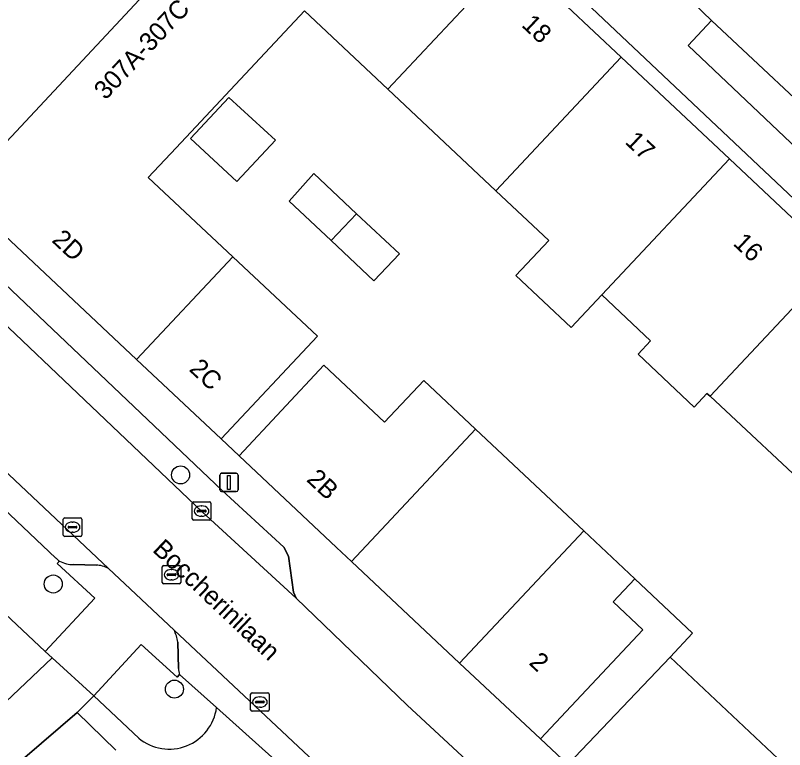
# Model space of a CAD drawing. Extents: x 159039 to 160102, y 381214 to 382524.
# Drawn here: x 159425.56 to 159467.3, y 381554.43 to 381594.25 of the extents above; entities that cross this region are included whole.
import ezdxf

# ---------------------------------------------------------------- set-up
doc = ezdxf.new("R2010")
doc.units = 0
for name, color, linetype in [('IMGEO_Boom', 7, 'Continuous'), ('IMGEO_Erf', 7, 'Continuous'), ('IMGEO_Groenvoorziening', 7, 'Continuous'), ('IMGEO_Kolk', 7, 'Continuous'), ('IMGEO_Lichtmast', 7, 'Continuous'), ('IMGEO_Openbare_ruimte_label', 7, 'Continuous'), ('IMGEO_Pand', 7, 'Continuous'), ('IMGEO_Pand_nummerreeks', 7, 'Continuous'), ('IMGEO_Pand_vergunning_verleend', 7, 'Continuous'), ('IMGEO_Parkeervlak_open', 7, 'Continuous'), ('IMGEO_Rijbaan_lokaal_open', 7, 'Continuous'), ('IMGEO_Rioolput', 7, 'Continuous'), ('IMGEO_Voetpad_open', 7, 'Continuous')]:
    doc.layers.add(name, color=color, linetype=linetype)

msp = doc.modelspace()

# ---------------------------------------------------------------- linework, layer by layer
at = {"layer": 'IMGEO_Boom'}
for centre in [(159434.524, 381569.332), (159427.616, 381563.413), (159434.192, 381557.71)]:
    msp.add_circle(centre, 0.489, dxfattribs=at)
at = {"layer": 'IMGEO_Erf'}
for points in [[(159492.689, 381560.816), (159451.02, 381600.164), (159442.807, 381608.091), (159417.572, 381589.129), (159422.487, 381584.653), (159437.43, 381600.625), (159438.757, 381599.344), (159438.795, 381599.385), (159441.715, 381602.495), (159443.023, 381601.267), (159444.183, 381602.502), (159445.162, 381601.583), (159446.596, 381603.11), (159452.574, 381597.495), (159458.441, 381591.985), (159464.308, 381586.475), (159470.174, 381580.964)], [(159469.146, 381568.111), (159463.254, 381573.596), (159463.088, 381573.75), (159462.396, 381573.013), (159459.346, 381575.878), (159460.031, 381576.607), (159457.379, 381579.098), (159455.71, 381577.321), (159452.711, 381580.138), (159454.508, 381582.051), (159451.64, 381584.745), (159445.774, 381590.255), (159441.258, 381594.496), (159434.282, 381587.068), (159432.769, 381585.457), (159437.359, 381581.156), (159441.948, 381576.855), (159436.723, 381571.281), (159437.699, 381570.364), (159442.3, 381575.28), (159445.595, 381572.184), (159447.721, 381574.446), (159450.531, 381571.807), (159456.398, 381566.296), (159459.17, 381563.692), (159462.3, 381560.753), (159461.092, 381559.448), (159466.931, 381553.956)], [(159431.017, 381554.403), (159428.908, 381556.436), (159413.662, 381543.353), (159414.592, 381542.483), (159417.701, 381545.804), (159422.847, 381540.986), (159421.582, 381539.635), (159424.635, 381536.778), (159422.792, 381534.808), (159423.854, 381533.814), (159424.741, 381532.984), (159426.584, 381534.954), (159429.747, 381531.994), (159432.757, 381529.177), (159430.913, 381527.208), (159432.068, 381526.127)]]:
    msp.add_lwpolyline(points, dxfattribs=at)
at = {"layer": 'IMGEO_Groenvoorziening'}
msp.add_lwpolyline([(159463.335, 381593.97), (159462.071, 381592.617), (159469.037, 381586.026), (159470.365, 381587.393)], close=True, dxfattribs=at)
for points in [[(159427.765, 381564.814), (159419.911, 381572.241)], [(159417.299, 381569.029), (159427.18, 381559.761), (159429.878, 381562.638), (159427.834, 381564.527), (159427.959, 381564.66)], [(159434.475, 381558.498), (159434.346, 381558.364), (159432.38, 381560.138), (159429.817, 381557.352), (159432.255, 381555.05)], [(159436.479, 381556.709), (159434.475, 381558.498)]]:
    msp.add_lwpolyline(points, dxfattribs=at)
for centre, radius, start, end in [((159428.605, 381565.673), 1.201, 225.6376, 237.4762), ((159433.904, 381557.059), 2.599, 230.6308, 352.2546)]:
    msp.add_arc(centre, radius, start, end, dxfattribs=at)
at = {"layer": 'IMGEO_Kolk'}
for p, q in [((159435.162, 381566.943), (159435.162, 381567.795)), ((159435.237, 381567.869), (159436.089, 381567.869)), ((159435.65, 381567.649), (159435.675, 381567.649)), ((159436.163, 381567.795), (159436.163, 381566.943)), ((159435.421, 381567.363), (159435.421, 381567.375)), ((159435.859, 381567.326), (159435.461, 381567.326)), ((159435.464, 381567.412), (159435.862, 381567.412)), ((159435.905, 381567.375), (159435.905, 381567.363)), ((159428.161, 381566.07), (159428.161, 381566.922)), ((159428.236, 381566.996), (159429.088, 381566.996)), ((159428.649, 381566.776), (159428.674, 381566.776)), ((159429.162, 381566.922), (159429.162, 381566.07)), ((159436.089, 381566.869), (159435.237, 381566.869)), ((159435.673, 381567.089), (159435.648, 381567.089)), ((159428.42, 381566.49), (159428.42, 381566.502)), ((159428.858, 381566.453), (159428.46, 381566.453)), ((159428.463, 381566.539), (159428.861, 381566.539)), ((159428.904, 381566.502), (159428.904, 381566.49)), ((159429.088, 381565.996), (159428.236, 381565.996)), ((159428.672, 381566.216), (159428.647, 381566.216)), ((159438.402, 381557.513), (159439.254, 381557.513)), ((159438.327, 381556.587), (159438.327, 381557.439)), ((159438.815, 381557.293), (159438.84, 381557.293)), ((159439.328, 381557.439), (159439.328, 381556.587)), ((159438.586, 381557.007), (159438.586, 381557.019)), ((159439.024, 381556.97), (159438.626, 381556.97)), ((159438.629, 381557.056), (159439.027, 381557.056)), ((159438.838, 381556.733), (159438.813, 381556.733)), ((159439.07, 381557.019), (159439.07, 381557.007)), ((159439.254, 381556.513), (159438.402, 381556.513))]:
    msp.add_line(p, q, dxfattribs=at)
for points in [[(159435.162, 381566.943), (159435.162, 381567.795)], [(159435.237, 381567.869), (159436.089, 381567.869)], [(159436.163, 381567.795), (159436.163, 381566.943)], [(159428.161, 381566.07), (159428.161, 381566.922)], [(159428.236, 381566.996), (159429.088, 381566.996)], [(159429.162, 381566.922), (159429.162, 381566.07)], [(159436.089, 381566.869), (159435.237, 381566.869)], [(159429.088, 381565.996), (159428.236, 381565.996)], [(159438.402, 381557.513), (159439.254, 381557.513)], [(159438.327, 381556.587), (159438.327, 381557.439)], [(159439.328, 381557.439), (159439.328, 381556.587)], [(159439.254, 381556.513), (159438.402, 381556.513)]]:
    msp.add_lwpolyline(points, dxfattribs=at)
for centre, radius, start, end in [((159435.239, 381567.793), 0.0765, 91.552, 178.448), ((159435.239, 381567.793), 0.0765, 91.552, 178.448), ((159436.087, 381567.793), 0.0765, 1.552, 88.448), ((159436.087, 381567.793), 0.0765, 1.552, 88.448), ((159435.461, 381567.372), 0.0403, 85.8775, 175.7526), ((159435.458, 381567.362), 0.0366, 178.938, 274.7102), ((159435.862, 381567.369), 0.043, 264.8664, 352.4533), ((159435.866, 381567.374), 0.0386, 1.7309, 96.639), ((159428.238, 381566.92), 0.0765, 91.552, 178.448), ((159428.238, 381566.92), 0.0765, 91.552, 178.448), ((159429.086, 381566.92), 0.0765, 1.552, 88.448), ((159429.086, 381566.92), 0.0765, 1.552, 88.448), ((159435.239, 381566.945), 0.0765, 181.552, 268.448), ((159435.239, 381566.945), 0.0765, 181.552, 268.448), ((159436.087, 381566.945), 0.0765, 271.552, 358.448), ((159436.087, 381566.945), 0.0765, 271.552, 358.448), ((159428.46, 381566.499), 0.0403, 85.8775, 175.7526), ((159428.457, 381566.489), 0.0366, 178.938, 274.7102), ((159428.861, 381566.496), 0.043, 264.8664, 352.4533), ((159428.865, 381566.501), 0.0386, 1.7309, 96.639), ((159428.238, 381566.072), 0.0765, 181.552, 268.448), ((159428.238, 381566.072), 0.0765, 181.552, 268.448), ((159429.086, 381566.072), 0.0765, 271.552, 358.448), ((159429.086, 381566.072), 0.0765, 271.552, 358.448), ((159438.404, 381557.437), 0.0765, 91.552, 178.448), ((159438.404, 381557.437), 0.0765, 91.552, 178.448), ((159439.252, 381557.437), 0.0765, 1.552, 88.448), ((159439.252, 381557.437), 0.0765, 1.552, 88.448), ((159438.626, 381557.016), 0.0403, 85.8775, 175.7526), ((159438.623, 381557.006), 0.0366, 178.938, 274.7102), ((159439.027, 381557.013), 0.043, 264.8664, 352.4533), ((159439.031, 381557.018), 0.0386, 1.7309, 96.639), ((159438.404, 381556.589), 0.0765, 181.552, 268.448), ((159438.404, 381556.589), 0.0765, 181.552, 268.448), ((159439.252, 381556.589), 0.0765, 271.552, 358.448), ((159439.252, 381556.589), 0.0765, 271.552, 358.448)]:
    msp.add_arc(centre, radius, start, end, dxfattribs=at)
for centre, major_axis, ratio, start_param, end_param in [((159435.649, 381567.369), (-0.387, 0.002), 0.722429, 4.712389, 7.853982), ((159435.674, 381567.369), (-0.39, 0.002), 0.717154, 1.570796, 4.712389), ((159428.648, 381566.496), (-0.387, 0.002), 0.722429, 4.712389, 7.853982), ((159428.673, 381566.496), (-0.39, 0.002), 0.717154, 1.570796, 4.712389), ((159438.814, 381557.013), (-0.387, 0.002), 0.722429, 4.712389, 7.853982), ((159438.839, 381557.013), (-0.39, 0.002), 0.717154, 1.570796, 4.712389)]:
    msp.add_ellipse(centre, major_axis=major_axis, ratio=ratio, start_param=start_param, end_param=end_param, dxfattribs=at)
at = {"layer": 'IMGEO_Lichtmast'}
for p, q in [((159436.653, 381568.523), (159436.653, 381569.323)), ((159436.653, 381569.323), (159436.653, 381568.523)), ((159436.753, 381569.423), (159437.543, 381569.423)), ((159437.543, 381569.423), (159436.753, 381569.423)), ((159437.643, 381569.323), (159437.643, 381568.523)), ((159437.643, 381568.523), (159437.643, 381569.323)), ((159437.543, 381568.423), (159436.753, 381568.423)), ((159436.753, 381568.423), (159437.543, 381568.423))]:
    msp.add_line(p, q, dxfattribs=at)
msp.add_lwpolyline([(159437.073, 381569.298), (159437.223, 381569.298), (159437.223, 381568.548), (159437.073, 381568.548), (159437.073, 381569.298)], dxfattribs=at)
for centre, start, end in [((159436.753, 381569.323), 90, 180), ((159436.753, 381569.323), 90, 180), ((159437.543, 381569.323), 0, 90), ((159437.543, 381569.323), 360, 90), ((159436.753, 381568.523), 180, 270), ((159436.753, 381568.523), 180, 270), ((159437.543, 381568.523), 270, 0), ((159437.543, 381568.523), 270, 0)]:
    msp.add_arc(centre, 0.1, start, end, dxfattribs=at)
at = {"layer": 'IMGEO_Pand'}
for points in [[(159441.258, 381594.496), (159445.774, 381590.255), (159452.574, 381597.495), (159446.596, 381603.11), (159445.162, 381601.583), (159444.183, 381602.502), (159443.023, 381601.267), (159441.715, 381602.495), (159438.795, 381599.385), (159438.757, 381599.344), (159437.43, 381600.625), (159422.487, 381584.653), (159432.139, 381575.587), (159437.359, 381581.156), (159432.769, 381585.457), (159434.282, 381587.068)], [(159458.441, 381591.985), (159452.574, 381597.495), (159445.774, 381590.255), (159451.64, 381584.745)], [(159464.308, 381586.475), (159458.441, 381591.985), (159451.64, 381584.745), (159454.508, 381582.051), (159452.711, 381580.138), (159455.71, 381577.321), (159457.379, 381579.098)], [(159463.254, 381573.596), (159470.174, 381580.964), (159464.308, 381586.475), (159457.379, 381579.098), (159460.031, 381576.607), (159459.346, 381575.878), (159462.396, 381573.013), (159463.088, 381573.75)], [(159441.948, 381576.855), (159437.359, 381581.156), (159432.139, 381575.587), (159436.723, 381571.281)], [(159463.254, 381573.596), (159469.146, 381568.111), (159476.042, 381575.453), (159470.174, 381580.964)], [(159450.531, 381571.807), (159447.721, 381574.446), (159445.595, 381572.184), (159442.3, 381575.28), (159437.699, 381570.364), (159442.982, 381565.402), (159443.797, 381564.638)], [(159450.531, 381571.807), (159443.797, 381564.638), (159449.664, 381559.127), (159456.398, 381566.296)], [(159449.664, 381559.127), (159454.05, 381555.008), (159459.61, 381560.928), (159457.997, 381562.443), (159459.17, 381563.692), (159456.398, 381566.296)], [(159461.092, 381559.448), (159462.3, 381560.753), (159459.17, 381563.692), (159457.997, 381562.443), (159459.61, 381560.928), (159454.05, 381555.008), (159455.531, 381553.617)], [(159461.092, 381559.448), (159455.531, 381553.617), (159461.398, 381548.106), (159466.281, 381553.264), (159466.931, 381553.956)]]:
    msp.add_lwpolyline(points, close=True, dxfattribs=at)
at = {"layer": 'IMGEO_Pand_vergunning_verleend'}
for points in [[(159437.141, 381589.797), (159439.677, 381587.479), (159437.578, 381585.235), (159435.069, 381587.582)], [(159441.759, 381585.674), (159444.072, 381583.498), (159442.697, 381582.036), (159440.421, 381584.176)], [(159446.406, 381581.323), (159445.009, 381579.862), (159442.697, 381582.036), (159444.072, 381583.498)]]:
    msp.add_lwpolyline(points, close=True, dxfattribs=at)
at = {"layer": 'IMGEO_Parkeervlak_open'}
msp.add_lwpolyline([(159449.954, 381613.64), (159445.932, 381610.544), (159451.892, 381604.781), (159455.077, 381601.853), (159460.937, 381596.304), (159463.335, 381593.97), (159470.365, 381587.393), (159472.348, 381585.469), (159477.508, 381580.654), (159480.116, 381578.165), (159485.161, 381573.483), (159487.128, 381571.593), (159491.324, 381567.616), (159493.135, 381569.588), (159494.772, 381571.228)], close=True, dxfattribs=at)
for points in [[(159418.037, 381584.101), (159435.701, 381567.331), (159440.803, 381562.65), (159440.648, 381562.979), (159440.383, 381564.927), (159440.131, 381565.408), (159436.778, 381568.485), (159420.923, 381583.536)], [(159430.611, 381564.257), (159414.074, 381579.827)], [(159414.582, 381577.28), (159419.911, 381572.241), (159427.765, 381564.814)], [(159428.722, 381564.472), (159429.941, 381564.437)], [(159465.756, 381531.298), (159434.171, 381560.918)], [(159434.377, 381560.264), (159434.416, 381558.838)], [(159434.475, 381558.498), (159436.479, 381556.709), (159439.481, 381554.029), (159448.041, 381545.976), (159454.133, 381540.17), (159463.005, 381531.886)]]:
    msp.add_lwpolyline(points, dxfattribs=at)
for centre, radius, start, end in [((159428.605, 381565.673), 1.201, 225.6376, 237.4762), ((159428.658, 381565.856), 1.385, 239.6799, 272.6367), ((159429.927, 381563.047), 1.39, 60.5131, 89.4113), ((159431.988, 381559.871), 2.421, 9.3436, 25.6237), ((159435.206, 381558.8), 0.791, 177.2492, 202.4398)]:
    msp.add_arc(centre, radius, start, end, dxfattribs=at)
at = {"layer": 'IMGEO_Rijbaan_lokaal_open'}
for points in [[(159446.812, 381556.846), (159440.803, 381562.65), (159435.701, 381567.331), (159418.037, 381584.101), (159417.904, 381584.227), (159413.837, 381580.05), (159414.074, 381579.827), (159430.611, 381564.257), (159434.171, 381560.918), (159465.756, 381531.298), (159465.844, 381531.211), (159470.189, 381527.178), (159472.253, 381525.237), (159472.991, 381526.144), (159475.156, 381528.804), (159475.828, 381529.637), (159468.846, 381536.185), (159466.875, 381538.044), (159466.685, 381538.22), (159458.784, 381545.549), (159453.733, 381550.451), (159453.52, 381550.648)], [(159412.409, 381542.277), (159413.662, 381543.353), (159428.908, 381556.436), (159429.817, 381557.352), (159427.555, 381559.41), (159424.658, 381556.679), (159424.489, 381556.52), (159424.271, 381556.333), (159411.874, 381545.767), (159410.352, 381544.44), (159400.002, 381535.554), (159398.155, 381533.97), (159392.797, 381529.398), (159379.202, 381517.668), (159381.123, 381515.43)]]:
    msp.add_lwpolyline(points, close=True, dxfattribs=at)
at = {"layer": 'IMGEO_Rioolput'}
for p, q in [((159433.531, 381563.49), (159433.531, 381564.342)), ((159433.606, 381564.416), (159434.458, 381564.416)), ((159434.019, 381564.196), (159434.044, 381564.196)), ((159434.532, 381564.342), (159434.532, 381563.49)), ((159433.79, 381563.91), (159433.79, 381563.922)), ((159434.228, 381563.873), (159433.83, 381563.873)), ((159433.833, 381563.959), (159434.231, 381563.959)), ((159434.274, 381563.922), (159434.274, 381563.91)), ((159434.458, 381563.416), (159433.606, 381563.416)), ((159434.042, 381563.636), (159434.017, 381563.636))]:
    msp.add_line(p, q, dxfattribs=at)
for points in [[(159433.531, 381563.49), (159433.531, 381564.342)], [(159433.606, 381564.416), (159434.458, 381564.416)], [(159434.532, 381564.342), (159434.532, 381563.49)], [(159434.458, 381563.416), (159433.606, 381563.416)]]:
    msp.add_lwpolyline(points, dxfattribs=at)
for centre, radius, start, end in [((159433.608, 381564.34), 0.0765, 91.552, 178.448), ((159433.608, 381564.34), 0.0765, 91.552, 178.448), ((159434.456, 381564.34), 0.0765, 1.552, 88.448), ((159434.456, 381564.34), 0.0765, 1.552, 88.448), ((159433.83, 381563.919), 0.0403, 85.8775, 175.7526), ((159433.827, 381563.909), 0.0366, 178.938, 274.7102), ((159434.231, 381563.916), 0.043, 264.8664, 352.4533), ((159434.235, 381563.921), 0.0386, 1.7309, 96.639), ((159433.608, 381563.492), 0.0765, 181.552, 268.448), ((159433.608, 381563.492), 0.0765, 181.552, 268.448), ((159434.456, 381563.492), 0.0765, 271.552, 358.448), ((159434.456, 381563.492), 0.0765, 271.552, 358.448)]:
    msp.add_arc(centre, radius, start, end, dxfattribs=at)
for centre, major_axis, ratio, start_param, end_param in [((159434.018, 381563.916), (-0.387, 0.002), 0.722429, 4.712389, 7.853982), ((159434.043, 381563.916), (-0.39, 0.002), 0.717154, 1.570796, 4.712389)]:
    msp.add_ellipse(centre, major_axis=major_axis, ratio=ratio, start_param=start_param, end_param=end_param, dxfattribs=at)
at = {"layer": 'IMGEO_Voetpad_open'}
for points in [[(159469.037, 381586.026), (159462.071, 381592.617), (159463.335, 381593.97), (159460.937, 381596.304), (159459.639, 381594.939), (159453.756, 381600.464), (159455.077, 381601.853), (159451.892, 381604.781), (159450.64, 381603.4), (159444.406, 381609.292), (159442.807, 381608.091), (159451.02, 381600.164), (159492.689, 381560.816)], [(159443.797, 381564.638), (159442.982, 381565.402), (159437.699, 381570.364), (159436.723, 381571.281), (159432.139, 381575.587), (159422.487, 381584.653), (159417.572, 381589.129), (159415.22, 381587.399)], [(159420.923, 381583.536), (159436.778, 381568.485), (159440.131, 381565.408), (159440.383, 381564.927), (159440.648, 381562.979), (159440.803, 381562.65), (159446.812, 381556.846), (159453.52, 381550.648), (159453.733, 381550.451), (159458.784, 381545.549), (159466.685, 381538.22), (159466.875, 381538.044), (159468.846, 381536.185)], [(159424.658, 381556.679), (159427.555, 381559.41), (159427.18, 381559.761), (159417.299, 381569.029)], [(159427.959, 381564.66), (159427.834, 381564.527), (159429.878, 381562.638), (159427.18, 381559.761), (159427.555, 381559.41), (159429.817, 381557.352), (159432.38, 381560.138), (159434.346, 381558.364), (159434.475, 381558.498)], [(159471.246, 381538.856), (159461.398, 381548.106), (159455.531, 381553.617), (159454.05, 381555.008), (159449.664, 381559.127), (159443.797, 381564.638)], [(159429.941, 381564.437), (159428.722, 381564.472)], [(159434.171, 381560.918), (159430.611, 381564.257)], [(159434.416, 381558.838), (159434.377, 381560.264)], [(159432.255, 381555.05), (159429.817, 381557.352), (159428.908, 381556.436), (159431.017, 381554.403)], [(159439.481, 381554.029), (159436.479, 381556.709)]]:
    msp.add_lwpolyline(points, dxfattribs=at)
for centre, radius, start, end in [((159428.658, 381565.856), 1.385, 239.6799, 272.6367), ((159429.927, 381563.047), 1.39, 60.5131, 89.4113), ((159431.988, 381559.871), 2.421, 9.3436, 25.6237), ((159435.206, 381558.8), 0.791, 177.2492, 202.4398), ((159433.904, 381557.059), 2.599, 230.6308, 352.2546)]:
    msp.add_arc(centre, radius, start, end, dxfattribs=at)

# ---------------------------------------------------------------- texts
at = {"layer": 'IMGEO_Openbare_ruimte_label'}
msp.add_text('Boccherinilaan', height=1, rotation=316.662, dxfattribs=at).set_placement((159432.954, 381565.211))
at = {"layer": 'IMGEO_Pand_nummerreeks'}
for s, rotation, p in [('307A-307C', 46.7935, (159430.455, 381589.623)), ('18', 316.799, (159452.983, 381593.681)), ('17', 316.7949, (159458.593, 381587.342)), ('2D', 316.7933, (159427.49, 381582.011)), ('16', 316.7906, (159464.459, 381581.832)), ('2C', 316.7933, (159434.941, 381575.013)), ('2B', 316.7933, (159441.313, 381569.027)), ('2', 316.7947, (159453.379, 381559.094))]:
    msp.add_text(s, height=1, rotation=rotation, dxfattribs=at).set_placement(p)

doc.saveas('drawing.dxf')
